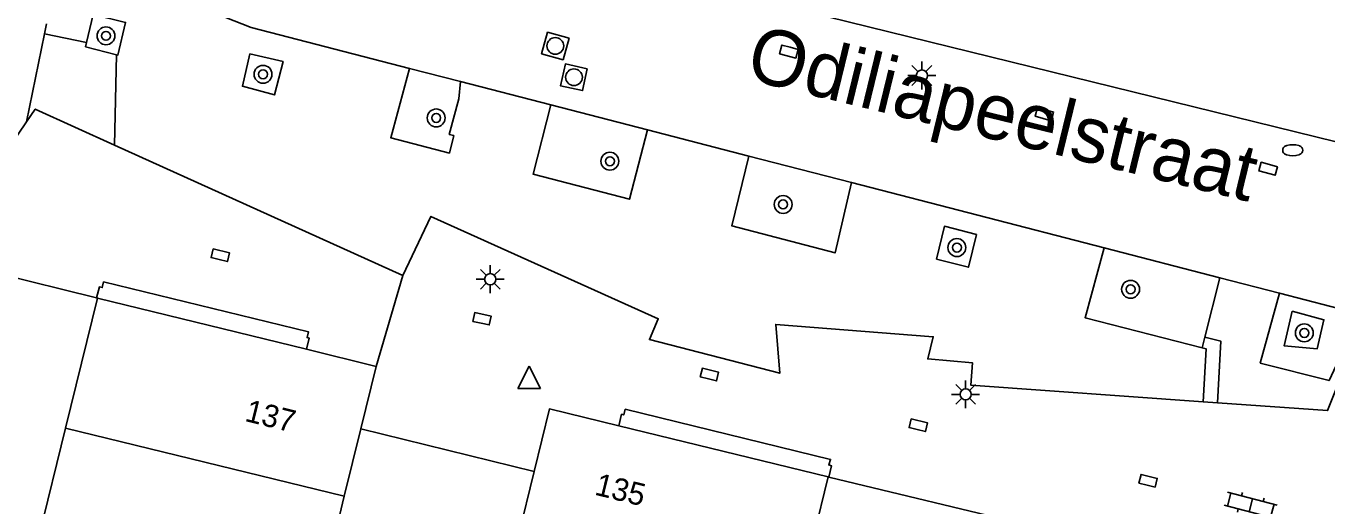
# Model space of a CAD drawing. Extents: x 125000 to 129004, y 397500 to 399008.
# Drawn here: x 127497 to 127555.1, y 398553.4 to 398574.9 of the extents above; entities that cross this region are included whole.
import ezdxf

# ---------------------------------------------------------------- set-up
doc = ezdxf.new("R2010")
doc.units = 0
for name, color, linetype in [('gg-afsc-muur', 7, 'Continuous'), ('gg-anno-huisnummerreeks BGT', 7, 'Continuous'), ('gg-anno-openbare ruimte label', 7, 'Continuous'), ('gg-bbg-gedigitaliseerde bebouwing', 7, 'Continuous'), ('gg-bbg-hoofdgebouw', 7, 'Continuous'), ('gg-bbg-onder overbouw', 7, 'Continuous'), ('gg-bbg-pand overbouw', 7, 'Continuous'), ('gg-bbg-tussenscheiding', 7, 'Continuous'), ('gg-knt-verharding', 7, 'Continuous'), ('gt-grn-weggrens', 7, 'Continuous'), ('gt-symb-boom', 7, 'Continuous'), ('gt-symb-brandkraan', 7, 'Continuous'), ('gt-symb-klinker verharding', 7, 'Continuous'), ('gt-symb-kolk', 7, 'Continuous'), ('gt-symb-lichtmast', 7, 'Continuous'), ('gt-symb-rioolschacht', 7, 'Continuous'), ('gt-symb-waterafsluiter', 7, 'Continuous')]:
    doc.layers.add(name, color=color, linetype=linetype)

# ---------------------------------------------------------------- blocks, each defined once
blk = doc.blocks.new('gt0-BOOM')
at = {"layer": 'gt-symb-boom'}
for radius in [0.4, 0.2]:
    blk.add_circle((0, 0), radius, dxfattribs=at)
blk = doc.blocks.new('gt0-BR')
at = {"layer": 'gt-symb-brandkraan'}
for centre, radius, start, end in [((-0.244, 0), 0.206, 107.56694, 252.43307), ((0.599, -2.664), 3, 106.89205, 107.56694), ((0, -0.691), 0.938, 73.10799, 106.89205), ((-0.599, -2.664), 3, 72.43309, 73.10799), ((0.244, 0), 0.206, 287.56695, 72.43309), ((0.599, 2.664), 3, 252.43307, 253.10797), ((0, 0.691), 0.938, 253.10797, 286.89206), ((-0.599, 2.664), 3, 286.89206, 287.56695)]:
    blk.add_arc(centre, radius, start, end, dxfattribs=at)
blk = doc.blocks.new('gt0-KOLK')
at = {"layer": 'gt-symb-kolk'}
blk.add_lwpolyline([(0, 0), (0.375, 0), (0.375, 0.4), (-0.375, 0.4), (-0.375, 0), (0, 0)], dxfattribs=at)
blk = doc.blocks.new('gt0-RS')
at = {"layer": 'gt-symb-rioolschacht'}
blk.add_lwpolyline([(-0.5, -0.5), (0.5, -0.5), (0.5, 0.5), (-0.5, 0.5)], close=True, dxfattribs=at)
blk.add_circle((0, 0), 0.375, dxfattribs=at)
blk = doc.blocks.new('gt0-LMAST')
at = {"layer": 'gt-symb-lichtmast'}
for p, q in [((-0.005, 0.246), (-0.005, 0.621)), ((-0.182, 0.173), (-0.447, 0.438)), ((0.172, 0.173), (0.437, 0.438)), ((-0.255, -0.004), (-0.63, -0.004)), ((-0.182, -0.181), (-0.447, -0.446)), ((-0.005, -0.254), (-0.005, -0.629)), ((0.437, -0.446), (0.172, -0.181)), ((0.245, -0.004), (0.62, -0.004))]:
    blk.add_line(p, q, dxfattribs=at)
blk.add_circle((-0.005, -0.004), 0.25, dxfattribs=at)
blk = doc.blocks.new('gt0-KL1')
at = {"layer": 'gt-symb-klinker verharding'}
for p, q in [((-1.15, 0.3), (1.15, 0.3)), ((-1, -0.3), (-1, 0.3)), ((-0.5, 0.3), (-0.5, 0.45)), ((0, -0.3), (0, 0.3)), ((0.5, 0.3), (0.5, 0.45)), ((1, -0.3), (1, 0.3)), ((-1.15, -0.3), (1.15, -0.3)), ((-0.5, -0.45), (-0.5, -0.3)), ((0.5, -0.45), (0.5, -0.3))]:
    blk.add_line(p, q, dxfattribs=at)
blk = doc.blocks.new('gt0-WAFSL')
at = {"layer": 'gt-symb-waterafsluiter'}
for p, q in [((-0.5, -0.333), (0, 0.667)), ((0, 0.667), (0.5, -0.333)), ((0.5, -0.333), (-0.5, -0.333))]:
    blk.add_line(p, q, dxfattribs=at)

msp = doc.modelspace()

# ---------------------------------------------------------------- linework, layer by layer
at = {"layer": 'gg-afsc-muur'}
for p, q in [((127491.085, 398564.973), (127500.118, 398562.751)), ((127532.868, 398554.732), (127541.924, 398552.56))]:
    msp.add_line(p, q, dxfattribs=at)
at = {"layer": 'gg-bbg-gedigitaliseerde bebouwing'}
for p, q in [((127500.154, 398562.742), (127498.729, 398556.924)), ((127498.729, 398556.924), (127497.37, 398551.378))]:
    msp.add_line(p, q, dxfattribs=at)
at = {"layer": 'gg-bbg-hoofdgebouw'}
for p, q in [((127509.503, 398560.449), (127512.617, 398559.686)), ((127512.617, 398559.686), (127511.933, 398556.89)), ((127511.933, 398556.89), (127511.196, 398553.876)), ((127518.95, 398551.981), (127519.686, 398554.984)), ((127531.411, 398548.912), (127532.836, 398554.74)), ((127511.196, 398553.876), (127509.843, 398548.339))]:
    msp.add_line(p, q, dxfattribs=at)
msp.add_lwpolyline([(127519.686, 398554.984), (127520.372, 398557.784), (127523.469, 398557.028)], dxfattribs=at)
at = {"layer": 'gg-bbg-onder overbouw'}
for p, q in [((127500.154, 398562.742), (127509.503, 398560.449)), ((127523.469, 398557.028), (127532.836, 398554.74))]:
    msp.add_line(p, q, dxfattribs=at)
at = {"layer": 'gg-bbg-pand overbouw'}
for p, q in [((127500.154, 398562.742), (127500.118, 398562.751)), ((127532.868, 398554.732), (127532.836, 398554.74))]:
    msp.add_line(p, q, dxfattribs=at)
for points in [[(127500.118, 398562.751), (127500.243, 398563.235), (127500.366, 398563.21), (127500.431, 398563.461), (127509.597, 398561.226), (127509.534, 398560.971), (127509.632, 398560.942), (127509.503, 398560.449)], [(127523.469, 398557.028), (127523.6, 398557.543), (127523.692, 398557.513), (127523.759, 398557.767), (127532.948, 398555.526), (127532.863, 398555.282), (127532.981, 398555.238), (127532.868, 398554.732)]]:
    msp.add_lwpolyline(points, dxfattribs=at)
at = {"layer": 'gg-bbg-tussenscheiding'}
msp.add_line((127511.196, 398553.876), (127498.729, 398556.924), dxfattribs=at)
at = {"layer": 'gg-knt-verharding'}
for p, q in [((127565.331, 398567.313), (127514.711, 398579.785)), ((127496.981, 398570.618), (127497.787, 398574.562)), ((127497.877, 398575.002), (127497.787, 398574.562)), ((127499.665, 398574.167), (127497.787, 398574.562)), ((127499.665, 398574.167), (127499.621, 398573.981)), ((127499.621, 398573.981), (127501.002, 398573.621)), ((127500.924, 398569.585), (127501.002, 398573.621)), ((127516.394, 398572.421), (127514.109, 398573.012)), ((127520.438, 398571.376), (127516.394, 398572.421)), ((127524.751, 398570.261), (127520.438, 398571.376)), ((127529.288, 398569.089), (127524.751, 398570.261)), ((127500.924, 398569.585), (127513.815, 398563.744)), ((127533.876, 398567.903), (127529.288, 398569.089)), ((127545.182, 398564.981), (127533.876, 398567.903)), ((127550.363, 398563.642), (127545.182, 398564.981)), ((127550.363, 398563.642), (127549.69, 398560.985)), ((127553.031, 398562.952), (127550.363, 398563.642)), ((127556.635, 398562.021), (127553.031, 398562.952)), ((127549.69, 398560.985), (127549.568, 398560.513)), ((127549.61, 398558.105), (127550.256, 398558.059)), ((127511.933, 398556.89), (127519.686, 398554.984))]:
    msp.add_line(p, q, dxfattribs=at)
for points in [[(127484.794, 398583.1), (127490.475, 398575.145), (127496.229, 398569.518), (127496.981, 398570.618)], [(127514.109, 398573.012), (127507.028, 398574.842), (127502.387, 398576.678), (127501.986, 398575.671)], [(127501.002, 398573.621), (127501.068, 398573.604), (127501.414, 398575.069), (127499.965, 398575.426), (127499.665, 398574.167)], [(127506.968, 398573.658), (127506.639, 398572.209), (127508.08, 398571.821), (127508.457, 398573.32), (127506.968, 398573.658)], [(127516.394, 398572.421), (127516.32, 398571.649), (127515.893, 398570.057), (127516.088, 398570.003), (127515.897, 398569.226), (127513.276, 398569.906), (127514.109, 398573.012)], [(127496.981, 398570.618), (127497.374, 398571.193), (127500.924, 398569.585)], [(127524.751, 398570.261), (127523.956, 398567.156), (127519.646, 398568.275), (127520.438, 398571.376)], [(127533.876, 398567.903), (127533.146, 398564.761), (127528.534, 398565.963), (127529.288, 398569.089)], [(127513.815, 398563.744), (127515.072, 398566.388), (127525.238, 398561.816), (127524.843, 398560.884), (127530.674, 398559.381), (127530.494, 398561.559), (127537.538, 398561.009), (127537.296, 398560.021), (127539.297, 398559.839), (127539.215, 398558.851), (127549.61, 398558.105)], [(127537.679, 398564.487), (127539.112, 398564.12), (127539.468, 398565.582), (127538.037, 398565.953), (127537.679, 398564.487)], [(127549.568, 398560.513), (127544.327, 398561.862), (127545.182, 398564.981)], [(127556.635, 398562.021), (127555.243, 398559.05), (127552.165, 398559.829), (127553.031, 398562.952)], [(127553.594, 398562.158), (127555.009, 398561.767), (127554.704, 398560.464), (127553.238, 398560.598), (127553.594, 398562.158)], [(127549.69, 398560.985), (127550.409, 398560.806), (127550.256, 398558.059)], [(127549.61, 398558.105), (127549.753, 398560.466), (127549.568, 398560.513)], [(127550.256, 398558.059), (127555.178, 398557.706), (127555.561, 398558.682), (127559.852, 398556.717)]]:
    msp.add_lwpolyline(points, dxfattribs=at)
at = {"layer": 'gt-grn-weggrens'}
msp.add_line((127513.815, 398563.744), (127512.617, 398559.686), dxfattribs=at)

# ---------------------------------------------------------------- block references
at = {"layer": 'gt-symb-boom'}
for p in [(127500.537, 398574.467), (127507.562, 398572.746), (127515.306, 398570.796), (127523.076, 398568.859), (127530.823, 398566.927), (127538.596, 398564.998), (127546.365, 398563.132), (127554.134, 398561.183)]:
    msp.add_blockref('gt0-BOOM', p, dxfattribs=at)
at = {"layer": 'gt-symb-brandkraan'}
msp.add_blockref('gt0-BR', (127553.621, 398569.351), dxfattribs=at)
at = {"layer": 'gt-symb-klinker verharding', "rotation": -14.481034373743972}
msp.add_blockref('gt0-KL1', (127551.737, 398553.477), dxfattribs=at)
at = {"layer": 'gt-symb-kolk'}
for p, rotation in [((127531.132, 398573.956), 164.69967555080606), ((127542.561, 398571.158), 164.4482750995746), ((127552.574, 398568.715), 164.51881407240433), ((127505.604, 398564.461), -13.480126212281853), ((127517.312, 398561.619), -11.95064726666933), ((127527.481, 398559.122), -13.71646932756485), ((127536.825, 398556.857), -13.535856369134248), ((127547.1, 398554.378), -14.008443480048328)]:
    msp.add_blockref('gt0-KOLK', p, dxfattribs=dict(at, rotation=rotation))
at = {"layer": 'gt-symb-lichtmast'}
for p in [(127537.035, 398572.696), (127517.728, 398563.586), (127538.992, 398558.438)]:
    msp.add_blockref('gt0-LMAST', p, dxfattribs=at)
at = {"layer": 'gt-symb-rioolschacht'}
for p, rotation in [((127520.634, 398574.015), 164.57402962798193), ((127521.468, 398572.614), 167.81315978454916)]:
    msp.add_blockref('gt0-RS', p, dxfattribs=dict(at, rotation=rotation))
at = {"layer": 'gt-symb-waterafsluiter'}
msp.add_blockref('gt0-WAFSL', (127519.465, 398559.03), dxfattribs=at)

# ---------------------------------------------------------------- texts
at = {"layer": 'gg-anno-huisnummerreeks BGT'}
for s, p in [('137', (127506.703, 398557.25)), ('135', (127522.352, 398553.955))]:
    msp.add_text(s, height=1, rotation=346.2, dxfattribs=at).set_placement(p)
at = {"layer": 'gg-anno-openbare ruimte label'}
msp.add_text('Odiliapeelstraat', height=2.5, rotation=346.3, dxfattribs=at).set_placement((127529.082, 398572.551))

doc.saveas('drawing.dxf')
